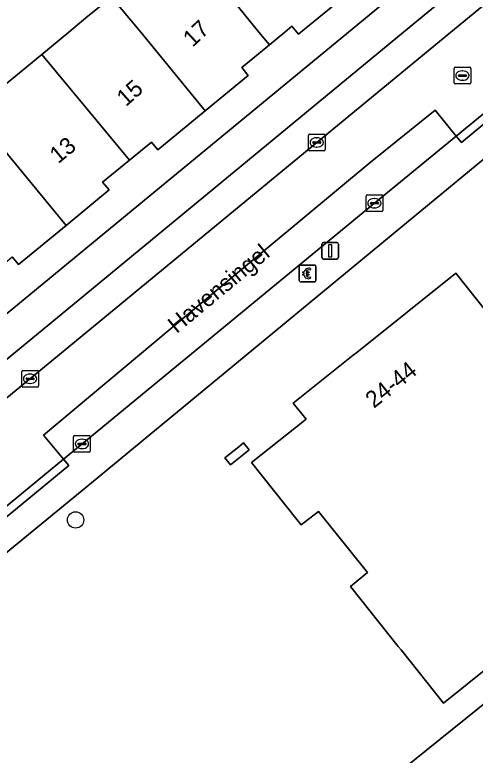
# Model space of a CAD drawing. Extents: x 161771 to 163125, y 382475 to 383179.
# Drawn here: x 161995.75 to 162023.32, y 382956.71 to 383001.03 of the extents above; entities that cross this region are included whole.
import ezdxf

# ---------------------------------------------------------------- set-up
doc = ezdxf.new("R2010")
doc.units = 0
for name, color, linetype in [('IMGEO_Betaalautomaat', 7, 'Continuous'), ('IMGEO_Boom', 7, 'Continuous'), ('IMGEO_Erf', 7, 'Continuous'), ('IMGEO_Kolk', 7, 'Continuous'), ('IMGEO_Lichtmast', 7, 'Continuous'), ('IMGEO_Openbare_ruimte_label', 7, 'Continuous'), ('IMGEO_Pand', 7, 'Continuous'), ('IMGEO_Pand_nummerreeks', 7, 'Continuous'), ('IMGEO_Parkeervlak_open', 7, 'Continuous'), ('IMGEO_Rijbaan_lokaal_open', 7, 'Continuous'), ('IMGEO_Rioolput', 7, 'Continuous'), ('IMGEO_Voetpad_open', 7, 'Continuous')]:
    doc.layers.add(name, color=color, linetype=linetype)

msp = doc.modelspace()

# ---------------------------------------------------------------- linework, layer by layer
at = {"layer": 'IMGEO_Betaalautomaat'}
for p, q in [((162012.785, 382985.127), (162012.785, 382985.968)), ((162012.785, 382985.968), (162012.785, 382985.127)), ((162012.86, 382986.051), (162013.701, 382986.051)), ((162013.701, 382986.051), (162012.86, 382986.051)), ((162013.784, 382985.977), (162013.784, 382985.136)), ((162013.784, 382985.136), (162013.784, 382985.977)), ((162013.068, 382985.515), (162013.068, 382985.583)), ((162013.189, 382985.583), (162013.189, 382985.515)), ((162013.447, 382985.856), (162013.43, 382985.756)), ((162013.71, 382985.052), (162012.869, 382985.052)), ((162012.869, 382985.052), (162013.71, 382985.052)), ((162013.434, 382985.35), (162013.456, 382985.263))]:
    msp.add_line(p, q, dxfattribs=at)
for points in [[(162013.068, 382985.583), (162012.999, 382985.583), (162012.999, 382985.652), (162013.078, 382985.652)], [(162013.073, 382985.446), (162012.999, 382985.446), (162012.999, 382985.515), (162013.068, 382985.515)], [(162013.2, 382985.652), (162013.347, 382985.652), (162013.347, 382985.583), (162013.189, 382985.583)], [(162013.189, 382985.515), (162013.347, 382985.515), (162013.347, 382985.446), (162013.203, 382985.446)]]:
    msp.add_lwpolyline(points, dxfattribs=at)
for centre, radius, start, end in [((162012.863, 382985.974), 0.0779, 92.4484, 184.2845), ((162012.863, 382985.974), 0.0779, 92.4484, 184.2845), ((162013.707, 382985.974), 0.0779, 2.4484, 94.2845), ((162013.707, 382985.974), 0.0779, 2.4484, 94.2845), ((162013.334, 382985.501), 0.267, 191.8096, 297.0389), ((162013.361, 382985.576), 0.293, 73.014, 165.0139), ((162013.367, 382985.589), 0.179, 69.3236, 159.5683), ((162013.367, 382985.516), 0.179, 202.7625, 291.8693), ((162012.863, 382985.13), 0.0779, 182.4484, 274.2845), ((162012.863, 382985.13), 0.0779, 182.4484, 274.2845), ((162013.707, 382985.13), 0.0779, 272.4484, 4.2845), ((162013.707, 382985.13), 0.0779, 272.4484, 4.2845)]:
    msp.add_arc(centre, radius, start, end, dxfattribs=at)
at = {"layer": 'IMGEO_Boom'}
msp.add_circle((161999.392, 382970.797), 0.489, dxfattribs=at)
at = {"layer": 'IMGEO_Erf'}
for points in [[(161973.196, 382965.037), (161980.905, 382971.327), (162000, 382987.048), (162015.728, 383000), (162045.451, 383024.477)], [(162046.723, 383011.3), (162033.035, 383000), (162000, 382972.728), (161984.645, 382960.165), (161976.127, 382953.087)], [(161993.198, 382995.239), (161997.358, 382998.667), (161998.975, 383000), (162000, 383000.845), (162001.548, 383002.12)], [(162015.563, 383002.219), (162012.871, 383000), (162012.728, 382999.882), (162012.631, 383000), (162012.347, 383000.345), (162011.929, 383000), (162010.994, 382999.229), (162009.346, 382997.871), (162009.728, 382997.408), (162007.154, 382995.287), (162004.309, 382992.942), (162003.929, 382993.406), (162002.613, 382992.326), (162001.007, 382991.009), (162001.395, 382990.551), (162000, 382989.402), (161998.816, 382988.427), (161995.964, 382986.079), (161995.583, 382986.543)], [(161975.763, 382951.026), (161976.607, 382949.106), (161984.305, 382929.382), (161984.99, 382928.524), (162000, 382940.599), (162020.411, 382957.018), (162045.2, 382976.96), (162050.138, 382980.891), (162052.963, 382983.141), (162071.005, 382997.699), (162069.245, 383000), (162068.408, 383001.095)]]:
    msp.add_lwpolyline(points, dxfattribs=at)
for points in [[(162016.018, 382980.651), (162016.226, 382980.817), (162022.161, 382985.576), (162026.415, 382980.229), (162027.514, 382981.122), (162029.345, 382978.814), (162028.233, 382977.986), (162027.477, 382977.307), (162028.593, 382975.932), (162029.354, 382976.558), (162034.432, 382970.249), (162033.559, 382969.559), (162025.776, 382963.324), (162021.431, 382959.837), (162018.889, 382963.014), (162018.714, 382963.229), (162015.849, 382966.819), (162016.867, 382967.642), (162013.929, 382971.293), (162012.892, 382970.504), (162012.632, 382970.822), (162009.923, 382974.234), (162013.189, 382976.832), (162012.42, 382977.777)], [(162009.155, 382975.173), (162009.44, 382975.402), (162009.774, 382974.986), (162009.47, 382974.739), (162008.665, 382974.086), (162008.333, 382974.511)]]:
    msp.add_lwpolyline(points, close=True, dxfattribs=at)
at = {"layer": 'IMGEO_Kolk'}
for p, q in [((162013.404, 382993.892), (162014.256, 382993.892)), ((162013.329, 382992.966), (162013.329, 382993.818)), ((162013.631, 382993.435), (162014.029, 382993.435)), ((162013.817, 382993.672), (162013.842, 382993.672)), ((162014.33, 382993.818), (162014.33, 382992.966)), ((162013.588, 382993.386), (162013.588, 382993.398)), ((162014.026, 382993.349), (162013.628, 382993.349)), ((162013.84, 382993.112), (162013.815, 382993.112)), ((162014.072, 382993.398), (162014.072, 382993.386)), ((162014.256, 382992.892), (162013.404, 382992.892)), ((162016.784, 382989.327), (162016.784, 382990.179)), ((162016.859, 382990.253), (162017.711, 382990.253)), ((162017.272, 382990.033), (162017.297, 382990.033)), ((162017.785, 382990.179), (162017.785, 382989.327)), ((162017.043, 382989.747), (162017.043, 382989.759)), ((162017.481, 382989.71), (162017.083, 382989.71)), ((162017.086, 382989.796), (162017.484, 382989.796)), ((162017.295, 382989.473), (162017.27, 382989.473)), ((162017.527, 382989.759), (162017.527, 382989.747)), ((162017.711, 382989.253), (162016.859, 382989.253)), ((161996.163, 382978.82), (161996.163, 382979.672)), ((161996.238, 382979.746), (161997.09, 382979.746)), ((161997.164, 382979.672), (161997.164, 382978.82)), ((161996.422, 382979.24), (161996.422, 382979.252)), ((161996.465, 382979.289), (161996.863, 382979.289)), ((161996.651, 382979.526), (161996.676, 382979.526)), ((161996.906, 382979.252), (161996.906, 382979.24)), ((161996.86, 382979.203), (161996.462, 382979.203)), ((161996.674, 382978.966), (161996.649, 382978.966)), ((161997.09, 382978.746), (161996.238, 382978.746)), ((161999.27, 382974.918), (161999.27, 382975.77)), ((161999.345, 382975.844), (162000.197, 382975.844)), ((162000.271, 382975.77), (162000.271, 382974.918)), ((161999.529, 382975.338), (161999.529, 382975.35)), ((161999.967, 382975.301), (161999.569, 382975.301)), ((161999.572, 382975.387), (161999.97, 382975.387)), ((161999.758, 382975.624), (161999.783, 382975.624)), ((162000.013, 382975.35), (162000.013, 382975.338)), ((162000.197, 382974.844), (161999.345, 382974.844)), ((161999.781, 382975.064), (161999.756, 382975.064))]:
    msp.add_line(p, q, dxfattribs=at)
for points in [[(162013.404, 382993.892), (162014.256, 382993.892)], [(162013.329, 382992.966), (162013.329, 382993.818)], [(162014.33, 382993.818), (162014.33, 382992.966)], [(162014.256, 382992.892), (162013.404, 382992.892)], [(162016.784, 382989.327), (162016.784, 382990.179)], [(162016.859, 382990.253), (162017.711, 382990.253)], [(162017.785, 382990.179), (162017.785, 382989.327)], [(162017.711, 382989.253), (162016.859, 382989.253)], [(161996.163, 382978.82), (161996.163, 382979.672)], [(161996.238, 382979.746), (161997.09, 382979.746)], [(161997.164, 382979.672), (161997.164, 382978.82)], [(161997.09, 382978.746), (161996.238, 382978.746)], [(161999.27, 382974.918), (161999.27, 382975.77)], [(161999.345, 382975.844), (162000.197, 382975.844)], [(162000.271, 382975.77), (162000.271, 382974.918)], [(162000.197, 382974.844), (161999.345, 382974.844)]]:
    msp.add_lwpolyline(points, dxfattribs=at)
for centre, radius, start, end in [((162013.406, 382993.816), 0.0765, 91.552, 178.448), ((162013.406, 382993.816), 0.0765, 91.552, 178.448), ((162014.254, 382993.816), 0.0765, 1.552, 88.448), ((162014.254, 382993.816), 0.0765, 1.552, 88.448), ((162013.628, 382993.395), 0.0403, 85.8775, 175.7526), ((162014.033, 382993.397), 0.0386, 1.7309, 96.639), ((162013.406, 382992.968), 0.0765, 181.552, 268.448), ((162013.406, 382992.968), 0.0765, 181.552, 268.448), ((162013.625, 382993.385), 0.0366, 178.938, 274.7102), ((162014.029, 382993.392), 0.043, 264.8664, 352.4533), ((162014.254, 382992.968), 0.0765, 271.552, 358.448), ((162014.254, 382992.968), 0.0765, 271.552, 358.448), ((162016.861, 382990.177), 0.0765, 91.552, 178.448), ((162016.861, 382990.177), 0.0765, 91.552, 178.448), ((162017.709, 382990.177), 0.0765, 1.552, 88.448), ((162017.709, 382990.177), 0.0765, 1.552, 88.448), ((162017.083, 382989.756), 0.0403, 85.8775, 175.7526), ((162017.08, 382989.746), 0.0366, 178.938, 274.7102), ((162017.484, 382989.753), 0.043, 264.8664, 352.4533), ((162017.488, 382989.758), 0.0386, 1.7309, 96.639), ((162016.861, 382989.329), 0.0765, 181.552, 268.448), ((162016.861, 382989.329), 0.0765, 181.552, 268.448), ((162017.709, 382989.329), 0.0765, 271.552, 358.448), ((162017.709, 382989.329), 0.0765, 271.552, 358.448), ((161996.24, 382979.67), 0.0765, 91.552, 178.448), ((161996.24, 382979.67), 0.0765, 91.552, 178.448), ((161997.088, 382979.67), 0.0765, 1.552, 88.448), ((161997.088, 382979.67), 0.0765, 1.552, 88.448), ((161996.462, 382979.249), 0.0403, 85.8775, 175.7526), ((161996.459, 382979.239), 0.0366, 178.938, 274.7102), ((161996.863, 382979.246), 0.043, 264.8664, 352.4533), ((161996.867, 382979.251), 0.0386, 1.7309, 96.639), ((161996.24, 382978.822), 0.0765, 181.552, 268.448), ((161996.24, 382978.822), 0.0765, 181.552, 268.448), ((161997.088, 382978.822), 0.0765, 271.552, 358.448), ((161997.088, 382978.822), 0.0765, 271.552, 358.448), ((161999.347, 382975.768), 0.0765, 91.552, 178.448), ((161999.347, 382975.768), 0.0765, 91.552, 178.448), ((162000.195, 382975.768), 0.0765, 1.552, 88.448), ((162000.195, 382975.768), 0.0765, 1.552, 88.448), ((161999.569, 382975.347), 0.0403, 85.8775, 175.7526), ((161999.566, 382975.337), 0.0366, 178.938, 274.7102), ((161999.97, 382975.344), 0.043, 264.8664, 352.4533), ((161999.974, 382975.349), 0.0386, 1.7309, 96.639), ((161999.347, 382974.92), 0.0765, 181.552, 268.448), ((161999.347, 382974.92), 0.0765, 181.552, 268.448), ((162000.195, 382974.92), 0.0765, 271.552, 358.448), ((162000.195, 382974.92), 0.0765, 271.552, 358.448)]:
    msp.add_arc(centre, radius, start, end, dxfattribs=at)
for centre, major_axis, ratio, start_param, end_param in [((162013.816, 382993.392), (-0.387, 0.002), 0.722429, 4.712389, 7.853982), ((162013.841, 382993.392), (-0.39, 0.002), 0.717154, 1.570796, 4.712389), ((162017.271, 382989.753), (-0.387, 0.002), 0.722429, 4.712389, 7.853982), ((162017.296, 382989.753), (-0.39, 0.002), 0.717154, 1.570796, 4.712389), ((161996.65, 382979.246), (-0.387, 0.002), 0.722429, 4.712389, 7.853982), ((161996.675, 382979.246), (-0.39, 0.002), 0.717154, 1.570796, 4.712389), ((161999.757, 382975.344), (-0.387, 0.002), 0.722429, 4.712389, 7.853982), ((161999.782, 382975.344), (-0.39, 0.002), 0.717154, 1.570796, 4.712389)]:
    msp.add_ellipse(centre, major_axis=major_axis, ratio=ratio, start_param=start_param, end_param=end_param, dxfattribs=at)
at = {"layer": 'IMGEO_Lichtmast'}
for p, q in [((162014.139, 382986.51), (162014.139, 382987.31)), ((162014.139, 382987.31), (162014.139, 382986.51)), ((162014.239, 382987.41), (162015.029, 382987.41)), ((162015.029, 382987.41), (162014.239, 382987.41)), ((162015.129, 382987.31), (162015.129, 382986.51)), ((162015.129, 382986.51), (162015.129, 382987.31)), ((162015.029, 382986.41), (162014.239, 382986.41)), ((162014.239, 382986.41), (162015.029, 382986.41))]:
    msp.add_line(p, q, dxfattribs=at)
msp.add_lwpolyline([(162014.559, 382987.285), (162014.709, 382987.285), (162014.709, 382986.535), (162014.559, 382986.535), (162014.559, 382987.285)], dxfattribs=at)
for centre, start, end in [((162014.239, 382987.31), 90, 180), ((162014.239, 382987.31), 90, 180), ((162015.029, 382987.31), 0, 90), ((162015.029, 382987.31), 360, 90), ((162014.239, 382986.51), 180, 270), ((162014.239, 382986.51), 180, 270), ((162015.029, 382986.51), 270, 0), ((162015.029, 382986.51), 270, 0)]:
    msp.add_arc(centre, 0.1, start, end, dxfattribs=at)
at = {"layer": 'IMGEO_Pand'}
for points in [[(162008.075, 383011.387), (162003.899, 383007.946), (162005.807, 383005.631), (162010.369, 383000), (162010.994, 382999.229), (162011.929, 383000), (162012.347, 383000.345), (162012.631, 383000), (162012.728, 382999.882), (162012.871, 383000), (162015.563, 383002.219)], [(162007.154, 382995.287), (162009.728, 382997.408), (162009.346, 382997.871), (162010.994, 382999.229), (162010.369, 383000), (162005.807, 383005.631), (162001.548, 383002.12), (162003.287, 383000)], [(162007.154, 382995.287), (162003.287, 383000), (162001.548, 383002.12), (162000, 383000.845), (161998.975, 383000), (161997.358, 382998.667), (162000, 382995.479), (162002.613, 382992.326), (162003.929, 382993.406), (162004.309, 382992.942)], [(161998.816, 382988.427), (162000, 382989.402), (162001.395, 382990.551), (162001.007, 382991.009), (162002.613, 382992.326), (162000, 382995.479), (161997.358, 382998.667), (161993.198, 382995.239)], [(161998.816, 382988.427), (161993.198, 382995.239), (161989.046, 382991.818), (161994.265, 382985.457), (161995.583, 382986.543), (161995.964, 382986.079)], [(162016.018, 382980.651), (162012.42, 382977.777), (162013.189, 382976.832), (162009.923, 382974.234), (162012.632, 382970.822), (162012.892, 382970.504), (162013.929, 382971.293), (162016.867, 382967.642), (162015.849, 382966.819), (162018.714, 382963.229), (162018.889, 382963.014), (162021.431, 382959.837), (162025.776, 382963.324), (162033.559, 382969.559), (162034.432, 382970.249), (162029.354, 382976.558), (162028.593, 382975.932), (162027.477, 382977.307), (162028.233, 382977.986), (162029.345, 382978.814), (162027.514, 382981.122), (162026.415, 382980.229), (162022.161, 382985.576), (162016.226, 382980.817)], [(162009.155, 382975.173), (162008.333, 382974.511), (162008.665, 382974.086), (162009.47, 382974.739), (162009.774, 382974.986), (162009.44, 382975.402)]]:
    msp.add_lwpolyline(points, close=True, dxfattribs=at)
at = {"layer": 'IMGEO_Parkeervlak_open'}
for points in [[(161976.457, 382962.629), (161982.948, 382967.988), (162000, 382981.997), (162013.827, 382993.391), (162021.857, 383000), (162031.244, 383007.725), (162043.486, 383017.783), (162047.037, 383020.734), (162050.186, 383023.322)], [(162046.822, 383022.87), (162019.033, 383000), (162000, 382984.317), (161981.711, 382969.256), (161977.639, 382965.905)]]:
    msp.add_lwpolyline(points, dxfattribs=at)
msp.add_lwpolyline([(162017.28, 382989.754), (162022.173, 382993.772), (162020.929, 382995.32), (162017.025, 382992.183), (162008.841, 382985.39), (161997.474, 382975.862), (161998.665, 382974.436), (162000, 382975.536)], close=True, dxfattribs=at)
at = {"layer": 'IMGEO_Rijbaan_lokaal_open'}
for points in [[(162073.373, 383042.355), (162072.467, 383041.65), (162072.291, 383041.505), (162059.815, 383031.239), (162051.68, 383024.544), (162050.186, 383023.322), (162047.037, 383020.734), (162043.486, 383017.783), (162031.244, 383007.725), (162021.857, 383000), (162013.827, 382993.391), (162000, 382981.997), (161982.948, 382967.988), (161976.457, 382962.629), (161976.35, 382962.54)], [(161974.907, 382957.235), (161989.978, 382969.604), (161991.127, 382968.228), (161998.665, 382974.436), (161997.474, 382975.862), (162008.841, 382985.39), (162017.025, 382992.183), (162020.929, 382995.32), (162022.173, 382993.772), (162029.756, 383000), (162028.577, 383001.467), (162032.727, 383004.801), (162035.854, 383007.391), (162036.987, 383006.022), (162037.752, 383006.659), (162041.236, 383009.532), (162042.046, 383010.196), (162040.904, 383011.574), (162049.912, 383019.035)]]:
    msp.add_lwpolyline(points, dxfattribs=at)
at = {"layer": 'IMGEO_Rioolput'}
for p, q in [((162022.126, 382997.894), (162022.978, 382997.894)), ((162022.051, 382996.968), (162022.051, 382997.82)), ((162022.31, 382997.388), (162022.31, 382997.4)), ((162022.353, 382997.437), (162022.751, 382997.437)), ((162022.539, 382997.674), (162022.564, 382997.674)), ((162022.794, 382997.4), (162022.794, 382997.388)), ((162023.052, 382997.82), (162023.052, 382996.968)), ((162022.748, 382997.351), (162022.35, 382997.351)), ((162022.562, 382997.114), (162022.537, 382997.114)), ((162022.978, 382996.894), (162022.126, 382996.894))]:
    msp.add_line(p, q, dxfattribs=at)
for points in [[(162022.126, 382997.894), (162022.978, 382997.894)], [(162022.051, 382996.968), (162022.051, 382997.82)], [(162023.052, 382997.82), (162023.052, 382996.968)], [(162022.978, 382996.894), (162022.126, 382996.894)]]:
    msp.add_lwpolyline(points, dxfattribs=at)
for centre, radius, start, end in [((162022.128, 382997.818), 0.0765, 91.552, 178.448), ((162022.128, 382997.818), 0.0765, 91.552, 178.448), ((162022.976, 382997.818), 0.0765, 1.552, 88.448), ((162022.976, 382997.818), 0.0765, 1.552, 88.448), ((162022.35, 382997.397), 0.0403, 85.8775, 175.7526), ((162022.755, 382997.399), 0.0386, 1.7309, 96.639), ((162022.128, 382996.97), 0.0765, 181.552, 268.448), ((162022.128, 382996.97), 0.0765, 181.552, 268.448), ((162022.347, 382997.387), 0.0366, 178.938, 274.7102), ((162022.751, 382997.394), 0.043, 264.8664, 352.4533), ((162022.976, 382996.97), 0.0765, 271.552, 358.448), ((162022.976, 382996.97), 0.0765, 271.552, 358.448)]:
    msp.add_arc(centre, radius, start, end, dxfattribs=at)
for centre, major_axis, ratio, start_param, end_param in [((162022.538, 382997.394), (-0.387, 0.002), 0.722429, 4.712389, 7.853982), ((162022.563, 382997.394), (-0.39, 0.002), 0.717154, 1.570796, 4.712389)]:
    msp.add_ellipse(centre, major_axis=major_axis, ratio=ratio, start_param=start_param, end_param=end_param, dxfattribs=at)
at = {"layer": 'IMGEO_Voetpad_open'}
for points in [[(162046.822, 383022.87), (162045.451, 383024.477), (162015.728, 383000), (162000, 382987.048), (161980.905, 382971.327), (161973.196, 382965.037)], [(161977.639, 382965.905), (161981.711, 382969.256), (162000, 382984.317), (162019.033, 383000), (162046.822, 383022.87)], [(161984.645, 382960.165), (162000, 382972.728), (162033.035, 383000), (162046.723, 383011.3), (162054.212, 383017.469), (162058.736, 383011.977), (162060.831, 383013.724), (162058.791, 383016.162), (162057.344, 383018.025)], [(162048.521, 383015.566), (162048.356, 383015.375), (162042.046, 383010.196), (162041.236, 383009.532), (162041.514, 383009.178), (162038.027, 383006.307), (162037.752, 383006.659), (162036.987, 383006.022), (162029.756, 383000), (162030.052, 382999.642), (162022.49, 382993.388), (162022.173, 382993.772), (162017.28, 382989.754), (162000, 382975.536), (161998.665, 382974.436), (161998.981, 382974.052), (161991.444, 382967.843), (161991.127, 382968.228), (161984.271, 382962.597), (161982.264, 382960.946), (161978.552, 382957.909)], [(162073.055, 382998.553), (162071.887, 383000), (162069.976, 383002.366), (162068.408, 383001.095), (162069.245, 383000), (162071.005, 382997.699), (162052.963, 382983.141), (162050.138, 382980.891), (162045.2, 382976.96), (162020.411, 382957.018), (162000, 382940.599), (161984.99, 382928.524), (161982.944, 382926.982)]]:
    msp.add_lwpolyline(points, dxfattribs=at)
for points in [[(162022.173, 382993.772), (162022.49, 382993.388), (162030.052, 382999.642), (162029.756, 383000)], [(161991.127, 382968.228), (161991.444, 382967.843), (161998.981, 382974.052), (161998.665, 382974.436)]]:
    msp.add_lwpolyline(points, close=True, dxfattribs=at)

# ---------------------------------------------------------------- texts
at = {"layer": 'IMGEO_Openbare_ruimte_label'}
msp.add_text('Havensingel', height=1, rotation=39.6442, dxfattribs=at).set_placement((162005.438, 382981.921))
at = {"layer": 'IMGEO_Pand_nummerreeks'}
for s, rotation, p in [('17', 43.0986, (162006.394, 382999.055)), ('15', 41.4521, (162002.4, 382995.5)), ('13', 39.4738, (161998.352, 382992.088)), ('24-44', 38.682, (162017.252, 382977.444))]:
    msp.add_text(s, height=1, rotation=rotation, dxfattribs=at).set_placement(p)

doc.saveas('drawing.dxf')
